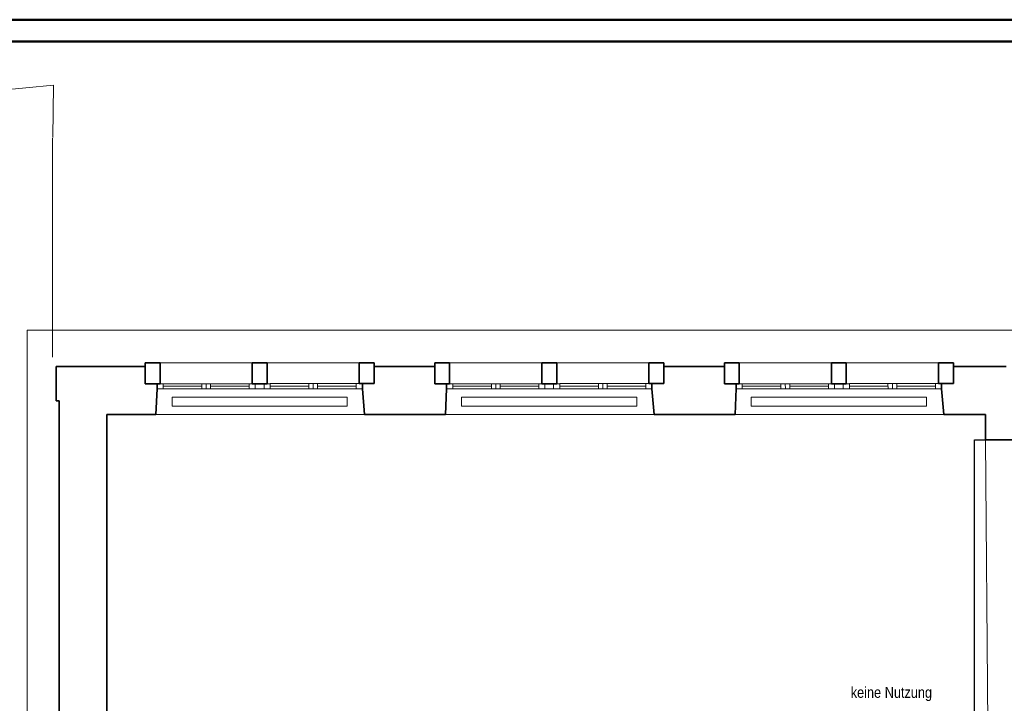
# Model space of a CAD drawing. Extents: x -350 to 540, y -53 to 541.
# Tile 407 of 569: x -235 to -10, y 385 to 541. Entities that reach past the tile are written whole.
import ezdxf
from ezdxf.lldxf.tags import DXFTag

# ---------------------------------------------------------------- set-up
doc = ezdxf.new("R2010")
doc.units = 0
doc.layers.get('0').update_dxf_attribs({"lineweight": 35})
for name, color, linetype, lineweight in [('5_OG-BESTAND', 7, 'Continuous', 25), ('5_OG-HLSE', 7, 'Continuous', 25), ('5_OG-NEU', 7, 'Continuous', 25), ('5_OG-RAUM', 7, 'Continuous', 25)]:
    doc.layers.add(name, color=color, linetype=linetype, lineweight=lineweight)
doc.layers.add('Rahmen', color=7, linetype='Continuous', lineweight=35, true_color=0x009900)
doc.styles.get("Standard").update_dxf_attribs({"font": 'arial.ttf'})
tags = doc.linetypes.add('ALL_S14', pattern=[0.002, 0.001, -0.001]).pattern_tags.tags
tags[6:7] = [DXFTag(74, 4), DXFTag(75, 0), DXFTag(340, '0'), DXFTag(46, 1.0), DXFTag(50, 0.0), DXFTag(44, 0.0), DXFTag(45, 0.0)]
tags[4:5] = [DXFTag(74, 4), DXFTag(75, 0), DXFTag(340, '0'), DXFTag(46, 1.0), DXFTag(50, 0.0), DXFTag(44, 0.0), DXFTag(45, 0.0)]
tags = doc.linetypes.add('PUNKT2_S9', pattern=[0.0005, 0, -0.0005]).pattern_tags.tags
tags[6:7] = [DXFTag(74, 4), DXFTag(75, 0), DXFTag(340, '0'), DXFTag(46, 1.0), DXFTag(50, 0.0), DXFTag(44, 0.0), DXFTag(45, 0.0)]
tags[4:5] = [DXFTag(74, 4), DXFTag(75, 0), DXFTag(340, '0'), DXFTag(46, 1.0), DXFTag(50, 0.0), DXFTag(44, 0.0), DXFTag(45, 0.0)]

# ---------------------------------------------------------------- blocks, each defined once
blk = doc.blocks.new('Referenz-A06HSWJKNL', base_point=(-324.95, -4.1))
at = {"layer": '5_OG-BESTAND', "color": 0, "linetype": 'ALL_S14', "lineweight": 13, "ltscale": 0.13}
for p, q in [((-303.26, 518.33), (-227.22, 525.76)), ((-227.22, 525.76), (-227.4, 513.81)), ((-227.48, 513.65), (-227.48, 463.65)), ((-14.53, 444.75), (-0.43, 444.75)), ((-13.56, 327.03), (-14.53, 444.75))]:
    blk.add_line(p, q, dxfattribs=at)
at = {"layer": '5_OG-BESTAND', "color": 0, "linetype": 'PUNKT2_S9', "lineweight": 13, "ltscale": 0.13}
for p, q in [((-233.23, 469.81), (163.38, 469.81)), ((-233.23, 281.31), (-233.23, 469.81))]:
    blk.add_line(p, q, dxfattribs=at)
at = {"layer": '5_OG-BESTAND', "color": 0, "lineweight": 35}
for p, q in [((-226.62, 453.67), (-226.62, 461.49)), ((-226.62, 461.49), (-206.57, 461.49)), ((-226.62, 453.67), (-226.62, 461.49)), ((-226.62, 461.49), (-206.57, 461.49)), ((-206.57, 461.49), (-206.32, 461.49)), ((-206.57, 461.49), (-206.32, 461.49)), ((-206.32, 462.32), (-202.92, 462.32)), ((-206.32, 457.58), (-206.32, 462.32)), ((-206.32, 461.49), (-206.32, 457.58)), ((-206.32, 461.49), (-206.32, 457.58)), ((-202.92, 462.32), (-202.92, 457.58)), ((-181.88, 462.31), (-178.48, 462.31)), ((-181.88, 457.58), (-181.88, 462.31)), ((-178.48, 462.31), (-178.48, 457.58)), ((-157.44, 462.32), (-154.04, 462.32)), ((-157.44, 457.59), (-157.44, 462.32)), ((-154.04, 462.32), (-154.04, 457.59)), ((-154.04, 457.59), (-154.04, 461.49)), ((-154.04, 461.49), (-140.22, 461.49)), ((-154.04, 457.59), (-154.04, 461.49)), ((-154.04, 461.49), (-140.22, 461.49)), ((-140.22, 462.32), (-136.82, 462.32)), ((-140.22, 457.58), (-140.22, 462.32)), ((-140.22, 461.49), (-140.22, 457.58)), ((-140.22, 461.49), (-140.22, 457.58)), ((-136.82, 462.32), (-136.82, 457.58)), ((-115.78, 462.31), (-112.38, 462.31)), ((-115.78, 457.58), (-115.78, 462.31)), ((-112.38, 462.31), (-112.38, 457.58)), ((-91.34, 462.32), (-87.94, 462.32)), ((-91.34, 457.59), (-91.34, 462.32)), ((-87.94, 462.32), (-87.94, 457.59)), ((-87.94, 457.59), (-87.94, 461.49)), ((-87.94, 461.49), (-74.11, 461.49)), ((-87.94, 457.59), (-87.94, 461.49)), ((-87.94, 461.49), (-74.11, 461.49)), ((-74.11, 462.32), (-70.71, 462.32)), ((-74.11, 457.58), (-74.11, 462.32)), ((-74.11, 461.49), (-74.11, 457.58)), ((-74.11, 461.49), (-74.11, 457.58)), ((-70.71, 462.32), (-70.71, 457.58)), ((-49.67, 462.31), (-46.27, 462.31)), ((-49.67, 457.58), (-49.67, 462.31)), ((-46.27, 462.31), (-46.27, 457.58)), ((-25.23, 462.32), (-21.83, 462.32)), ((-25.23, 457.59), (-25.23, 462.32)), ((-21.83, 462.32), (-21.83, 457.59)), ((-21.83, 457.59), (-21.83, 461.48)), ((-21.83, 461.48), (-21.61, 461.48)), ((-21.83, 457.59), (-21.83, 461.48)), ((-21.83, 461.48), (-21.61, 461.48)), ((-21.61, 461.48), (-9.78, 461.48)), ((-21.61, 461.48), (-9.78, 461.48)), ((-202.92, 457.58), (-206.32, 457.58)), ((-206.32, 457.58), (-203.62, 457.58)), ((-206.32, 457.58), (-203.62, 457.58)), ((-203.62, 456.42), (-203.89, 450.51)), ((-203.62, 456.42), (-203.89, 450.51)), ((-203.62, 457.58), (-203.62, 456.42)), ((-203.62, 457.58), (-203.62, 456.42)), ((-178.48, 457.58), (-181.88, 457.58)), ((-154.04, 457.59), (-157.44, 457.59)), ((-156.74, 456.43), (-156.74, 457.59)), ((-156.74, 457.59), (-154.04, 457.59)), ((-156.74, 456.43), (-156.74, 457.59)), ((-156.74, 457.59), (-154.04, 457.59)), ((-156.22, 450.51), (-156.74, 456.43)), ((-156.22, 450.51), (-156.74, 456.43)), ((-136.82, 457.58), (-140.22, 457.58)), ((-140.22, 457.58), (-137.52, 457.58)), ((-140.22, 457.58), (-137.52, 457.58)), ((-137.52, 456.42), (-137.78, 450.51)), ((-137.52, 456.42), (-137.78, 450.51)), ((-137.52, 457.58), (-137.52, 456.42)), ((-137.52, 457.58), (-137.52, 456.42)), ((-112.38, 457.58), (-115.78, 457.58)), ((-87.94, 457.59), (-91.34, 457.59)), ((-90.64, 456.43), (-90.64, 457.59)), ((-90.64, 457.59), (-87.94, 457.59)), ((-90.64, 456.43), (-90.64, 457.59)), ((-90.64, 457.59), (-87.94, 457.59)), ((-90.11, 450.51), (-90.64, 456.43)), ((-90.11, 450.51), (-90.64, 456.43)), ((-70.71, 457.58), (-74.11, 457.58)), ((-74.11, 457.58), (-71.41, 457.58)), ((-74.11, 457.58), (-71.41, 457.58)), ((-71.41, 456.44), (-71.68, 450.51)), ((-71.41, 456.44), (-71.68, 450.51)), ((-71.41, 457.58), (-71.41, 456.44)), ((-71.41, 457.58), (-71.41, 456.44)), ((-46.27, 457.58), (-49.67, 457.58)), ((-21.83, 457.59), (-25.23, 457.59)), ((-24.53, 456.43), (-24.53, 457.59)), ((-24.53, 457.59), (-21.83, 457.59)), ((-24.53, 456.43), (-24.53, 457.59)), ((-24.53, 457.59), (-21.83, 457.59)), ((-24.01, 450.51), (-24.53, 456.43)), ((-24.01, 450.51), (-24.53, 456.43)), ((-225.95, 453.67), (-226.62, 453.67)), ((-225.95, 453.67), (-226.62, 453.67)), ((-225.95, 287.51), (-225.95, 453.67)), ((-225.95, 287.51), (-225.95, 453.67)), ((-203.89, 450.51), (-215.11, 450.51)), ((-215.11, 450.51), (-215.11, 309.38)), ((-203.89, 450.51), (-215.11, 450.51)), ((-215.11, 450.51), (-215.11, 309.38)), ((-137.78, 450.51), (-156.22, 450.51)), ((-137.78, 450.51), (-156.22, 450.51)), ((-71.68, 450.51), (-90.11, 450.51)), ((-71.68, 450.51), (-90.11, 450.51)), ((-14.53, 450.51), (-24.01, 450.51)), ((-14.53, 450.51), (-24.01, 450.51)), ((-14.53, 444.75), (-14.53, 450.51)), ((-14.53, 444.75), (-14.53, 450.51)), ((30.24, 444.75), (-14.53, 444.75)), ((30.24, 444.75), (-14.53, 444.75))]:
    blk.add_line(p, q, dxfattribs=at)
at = {"layer": '5_OG-BESTAND', "color": 0, "lineweight": 13}
for p, q in [((-202.92, 462.32), (-181.88, 462.31)), ((-178.48, 462.31), (-157.44, 462.32)), ((-136.82, 462.32), (-115.78, 462.31)), ((-112.38, 462.31), (-91.34, 462.32)), ((-70.71, 462.32), (-49.67, 462.31)), ((-46.27, 462.31), (-25.23, 462.32)), ((-203.89, 450.51), (-156.22, 450.51)), ((-137.78, 450.51), (-90.11, 450.51)), ((-71.68, 450.51), (-24.01, 450.51))]:
    blk.add_line(p, q, dxfattribs=at)
at = {"layer": '5_OG-HLSE', "color": 0, "linetype": 'ALL_S14', "lineweight": 13, "ltscale": 0.13}
for p, q in [((-200.18, 452.47), (-200.18, 454.47)), ((-200.18, 454.47), (-160.18, 454.47)), ((-160.18, 454.47), (-160.18, 452.47)), ((-160.18, 454.47), (-160.18, 454.47)), ((-134.08, 452.47), (-134.08, 454.47)), ((-134.08, 454.47), (-94.08, 454.47)), ((-94.08, 454.47), (-94.08, 452.47)), ((-94.08, 454.47), (-94.08, 454.47)), ((-67.97, 452.47), (-67.97, 454.47)), ((-67.97, 454.47), (-27.97, 454.47)), ((-27.97, 454.47), (-27.97, 452.47)), ((-27.97, 454.47), (-27.97, 454.47)), ((-160.18, 452.47), (-200.18, 452.47)), ((-160.18, 452.47), (-160.18, 452.47)), ((-94.08, 452.47), (-134.08, 452.47)), ((-94.08, 452.47), (-94.08, 452.47)), ((-27.97, 452.47), (-67.97, 452.47)), ((-27.97, 452.47), (-27.97, 452.47))]:
    blk.add_line(p, q, dxfattribs=at)
at = {"layer": '5_OG-NEU', "color": 0, "lineweight": 13}
for p, q in [((-203.62, 456.42), (-203.62, 457.58)), ((-203.62, 457.58), (-202.22, 457.58)), ((-202.22, 456.42), (-203.62, 456.42)), ((-202.22, 457.58), (-202.22, 456.42)), ((-202.22, 456.42), (-202.22, 457.58)), ((-202.22, 457.58), (-182.58, 457.58)), ((-202.22, 457), (-193.4, 457)), ((-182.58, 456.42), (-202.22, 456.42)), ((-193.41, 457.57), (-193.4, 456.41)), ((-192.41, 457.58), (-192.4, 456.42)), ((-191.41, 457.59), (-191.4, 456.43)), ((-191.4, 457), (-182.58, 457)), ((-182.58, 457.58), (-181.18, 457.58)), ((-182.58, 456.42), (-182.58, 457.58)), ((-182.58, 457.58), (-182.58, 456.42)), ((-181.18, 456.42), (-182.58, 456.42)), ((-181.18, 457.58), (-181.18, 456.42)), ((-181.18, 456.42), (-179.18, 456.42)), ((-179.18, 456.42), (-179.18, 457.58)), ((-179.18, 457.58), (-177.78, 457.58)), ((-177.78, 456.42), (-179.18, 456.42)), ((-177.78, 456.43), (-177.78, 457.59)), ((-177.78, 457.59), (-158.14, 457.59)), ((-177.78, 457.58), (-177.78, 456.42)), ((-177.78, 457.01), (-168.96, 457.01)), ((-158.14, 456.43), (-177.78, 456.43)), ((-168.97, 457.58), (-168.96, 456.42)), ((-167.97, 457.59), (-167.96, 456.43)), ((-166.97, 457.6), (-166.96, 456.44)), ((-166.96, 457.01), (-158.14, 457.01)), ((-158.14, 457.59), (-158.14, 456.43)), ((-158.14, 457.59), (-156.74, 457.59)), ((-158.14, 456.43), (-158.14, 457.59)), ((-156.74, 456.43), (-158.14, 456.43)), ((-156.74, 457.59), (-156.74, 456.43)), ((-137.52, 456.42), (-137.52, 457.58)), ((-137.52, 457.58), (-136.12, 457.58)), ((-136.12, 456.42), (-137.52, 456.42)), ((-136.12, 456.42), (-136.12, 457.58)), ((-136.12, 457.58), (-116.48, 457.58)), ((-136.12, 457.58), (-136.12, 456.42)), ((-136.12, 457), (-127.3, 457)), ((-116.48, 456.42), (-136.12, 456.42)), ((-127.3, 457.57), (-127.29, 456.41)), ((-126.3, 457.58), (-126.29, 456.42)), ((-125.3, 457.59), (-125.29, 456.43)), ((-125.3, 457), (-116.48, 457)), ((-116.48, 457.58), (-115.08, 457.58)), ((-116.48, 456.42), (-116.48, 457.58)), ((-116.48, 457.58), (-116.48, 456.42)), ((-115.08, 456.42), (-116.48, 456.42)), ((-115.08, 457.58), (-115.08, 456.42)), ((-115.08, 456.42), (-113.08, 456.42)), ((-113.08, 456.42), (-113.08, 457.58)), ((-113.08, 457.58), (-111.68, 457.58)), ((-111.68, 456.42), (-113.08, 456.42)), ((-111.68, 456.43), (-111.68, 457.59)), ((-111.68, 457.59), (-92.04, 457.59)), ((-111.68, 457.58), (-111.68, 456.42)), ((-111.68, 457.01), (-102.86, 457.01)), ((-92.04, 456.43), (-111.68, 456.43)), ((-102.86, 457.58), (-102.85, 456.42)), ((-101.86, 457.59), (-101.85, 456.43)), ((-100.86, 457.6), (-100.85, 456.44)), ((-100.86, 457.01), (-92.04, 457.01)), ((-92.04, 457.59), (-92.04, 456.43)), ((-92.04, 457.59), (-90.64, 457.59)), ((-92.04, 456.43), (-92.04, 457.59)), ((-90.64, 456.43), (-92.04, 456.43)), ((-90.64, 457.59), (-90.64, 456.43)), ((-71.41, 456.42), (-71.41, 457.58)), ((-71.41, 457.58), (-70.01, 457.58)), ((-70.01, 456.42), (-71.41, 456.42)), ((-70.01, 457.58), (-70.01, 456.42)), ((-70.01, 456.42), (-70.01, 457.58)), ((-70.01, 457.58), (-50.37, 457.58)), ((-70.01, 457), (-61.19, 457)), ((-50.37, 456.42), (-70.01, 456.42)), ((-61.2, 457.57), (-61.19, 456.41)), ((-60.2, 457.58), (-60.19, 456.42)), ((-59.2, 457.59), (-59.19, 456.43)), ((-59.19, 457), (-50.37, 457)), ((-50.37, 457.58), (-50.37, 456.42)), ((-50.37, 457.58), (-48.97, 457.58)), ((-50.37, 456.42), (-50.37, 457.58)), ((-48.97, 456.42), (-50.37, 456.42)), ((-48.97, 457.58), (-48.97, 456.42)), ((-48.97, 456.42), (-46.97, 456.42)), ((-46.97, 456.42), (-46.97, 457.58)), ((-46.97, 457.58), (-45.57, 457.58)), ((-45.57, 456.42), (-46.97, 456.42)), ((-45.57, 456.43), (-45.57, 457.59)), ((-45.57, 457.59), (-25.93, 457.59)), ((-45.57, 457.58), (-45.57, 456.42)), ((-45.57, 457), (-36.75, 457)), ((-25.93, 456.43), (-45.57, 456.43)), ((-36.76, 457.58), (-36.75, 456.42)), ((-35.76, 457.59), (-35.75, 456.43)), ((-34.76, 457.59), (-34.75, 456.43)), ((-34.75, 457.01), (-25.93, 457.01)), ((-25.93, 457.59), (-25.93, 456.43)), ((-25.93, 457.59), (-24.53, 457.59)), ((-25.93, 456.43), (-25.93, 457.59)), ((-24.53, 456.43), (-25.93, 456.43)), ((-24.53, 457.59), (-24.53, 456.43))]:
    blk.add_line(p, q, dxfattribs=at)
at = {"layer": '5_OG-NEU', "color": 0, "lineweight": -2}
for p, q in [((-16.99, 327.11), (-16.99, 444.75)), ((-16.99, 444.75), (-14.53, 444.75))]:
    blk.add_line(p, q, dxfattribs=at)
at = {"layer": '5_OG-RAUM', "color": 0, "lineweight": -2, "char_height": 2.5, "attachment_point": 1}
for s, insert in [('{\\W0.83;\\fArial;keine}', (-45.26, 388.35)), ('{\\W0.83;\\fArial;Nutzung}', (-37.5, 388.35))]:
    blk.add_mtext(s, dxfattribs=dict(at, insert=insert))

msp = doc.modelspace()

# ---------------------------------------------------------------- linework, layer by layer
at = {"layer": 'Rahmen', "lineweight": 50, "ltscale": 0.5}
for points in [[(540.05, -53.32), (540.05, 540.68), (-349.95, 540.68), (-349.95, -53.32), (190.05, -53.32), (440.05, -53.32), (540.05, -53.32)], [(535.05, -48.32), (535.05, 535.68), (-324.95, 535.68), (-324.95, -48.32), (185.05, -48.32), (435.05, -48.32), (535.05, -48.32)]]:
    msp.add_lwpolyline(points, close=True, dxfattribs=at)

# ---------------------------------------------------------------- block references
at = {"color": 251, "lineweight": 25, "ltscale": 0.25, "true_color": 0x585858}
msp.add_blockref('Referenz-A06HSWJKNL', (-324.95, -4.1), dxfattribs=at)

doc.saveas('drawing.dxf')
